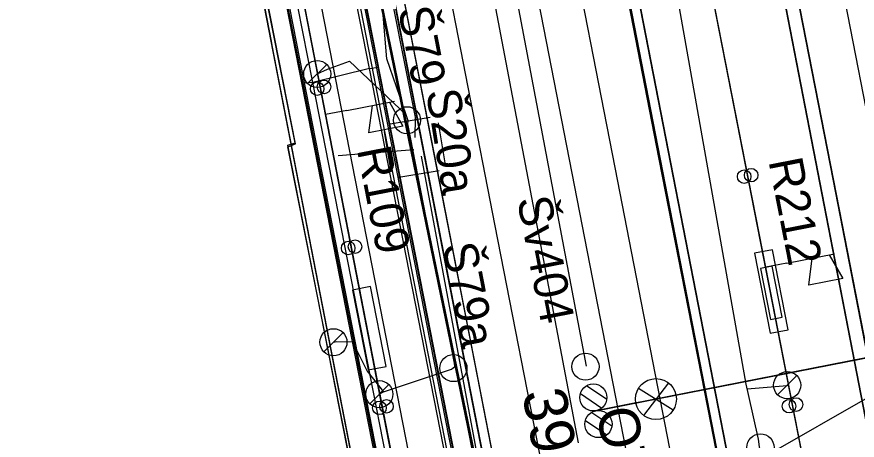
# Model space of a CAD drawing. Extents: x -545736 to -544888, y -1122892 to -1119128.
# Drawn here: x -545221.08 to -545190.11, y -1121870.14 to -1121854.55 of the extents above; entities that cross this region are included whole.
import ezdxf

# ---------------------------------------------------------------- set-up
doc = ezdxf.new("R2010")
doc.units = 0
for name, color, linetype in [('osvětlené plochy-hodnota-obrys', 7, 'Continuous'), ('Podbarveni_Nastupiste', 7, 'Continuous'), ('Podbarveni_Zastreseni_Pozemni', 7, 'Continuous'), ('Vrstva 1 - Koleje', 7, 'Continuous'), ('Vrstva 11 - Trakce', 7, 'Continuous'), ('Vrstva 14_zastreseni a nastupiste', 7, 'Continuous'), ('Vrstva 16_plochy', 7, 'Continuous'), ('Vrstva 17', 7, 'Continuous'), ('Vrstva 23', 7, 'Continuous'), ('Vrstva 23 - PHS - pozemni - schody - eskalatory', 7, 'Continuous'), ('Vrstva 25', 7, 'Continuous'), ('Vrstva 29 - sdelzar', 7, 'Continuous'), ('Vrstva 31', 7, 'Continuous'), ('Vrstva 33 - prvky sdelzar', 7, 'Continuous'), ('Vrstva 34', 7, 'Continuous'), ('Vrstva 35', 7, 'Continuous'), ('Vrstva 4 - Teren - stezky - prechody - plochy', 7, 'Continuous'), ('Vrstva 43', 7, 'Continuous'), ('Vrstva 44', 7, 'Continuous'), ('Vrstva 63', 7, 'Continuous')]:
    doc.layers.add(name, color=color, linetype=linetype)

msp = doc.modelspace()

# ---------------------------------------------------------------- linework, layer by layer
at = {"layer": 'osvětlené plochy-hodnota-obrys'}
msp.add_lwpolyline([(-545199.162, -1121901.526), (-545277.859, -1121498.851)], dxfattribs=at)
at = {"layer": 'Podbarveni_Nastupiste'}
for points in [[(-545187.251, -1121954.256), (-545197.191, -1121903.223), (-545206.675, -1121854.601), (-545216.326, -1121805.1), (-545225.795, -1121756.548), (-545231.585, -1121726.856)], [(-545224.924, -1121787.43), (-545221.36, -1121805.783), (-545221.259, -1121806.301), (-545211.715, -1121855.445), (-545211.684, -1121855.607), (-545203.518, -1121897.654)], [(-545199.282, -1121850), (-545197.377, -1121859.789), (-545195.469, -1121869.564), (-545193.563, -1121879.353), (-545191.652, -1121889.152), (-545189.749, -1121898.922), (-545187.837, -1121908.737), (-545185.935, -1121918.49), (-545184.023, -1121928.309), (-545182.113, -1121938.105)], [(-545175.792, -1121938.961), (-545177.652, -1121929.172), (-545179.536, -1121919.35), (-545181.446, -1121909.521), (-545183.35, -1121899.758), (-545185.262, -1121889.963), (-545187.169, -1121880.175), (-545189.078, -1121870.39), (-545190.988, -1121860.587), (-545192.9, -1121850.796)]]:
    msp.add_lwpolyline(points, dxfattribs=at)
at = {"layer": 'Podbarveni_Zastreseni_Pozemni'}
for points in [[(-545172.502, -1121958.474), (-545182.02, -1121909.437), (-545191.561, -1121860.282), (-545201.087, -1121811.207), (-545210.593, -1121762.23), (-545220.155, -1121712.971)], [(-545187.955, -1121952.531), (-545197.581, -1121903.153), (-545207.045, -1121854.61), (-545216.686, -1121805.155), (-545226.175, -1121756.48), (-545231.934, -1121726.937)], [(-545215.86, -1121763.078), (-545206.277, -1121812.251), (-545196.709, -1121861.35), (-545187.145, -1121910.427), (-545177.587, -1121959.472)], [(-545224.924, -1121787.43), (-545221.36, -1121805.783), (-545221.259, -1121806.301), (-545211.715, -1121855.445), (-545211.684, -1121855.607), (-545203.518, -1121897.654)]]:
    msp.add_lwpolyline(points, dxfattribs=at)
at = {"layer": 'Vrstva 1 - Koleje'}
for points in [[(-545230.326, -1121724.427), (-545229.979, -1121726.206), (-545228.374, -1121734.441), (-545226.474, -1121744.198), (-545224.579, -1121753.948), (-545222.66, -1121763.756), (-545220.843, -1121773.054), (-545218.829, -1121783.394), (-545216.936, -1121793.11), (-545215.015, -1121802.972), (-545213.112, -1121812.732), (-545211.192, -1121822.586), (-545209.281, -1121832.389), (-545207.364, -1121842.223), (-545205.454, -1121852.03), (-545203.463, -1121862.249), (-545201.64, -1121871.595), (-545199.732, -1121881.388), (-545197.825, -1121891.185), (-545195.911, -1121901.003), (-545194.004, -1121910.796), (-545192.091, -1121920.608), (-545190.577, -1121928.351), (-545188.26, -1121940.241)], [(-545200.945, -1121850.344), (-545199.048, -1121860.1), (-545196.857, -1121871.331), (-545195.237, -1121879.646), (-545193.326, -1121889.448), (-545191.422, -1121899.234), (-545189.511, -1121909.036), (-545187.615, -1121918.779), (-545185.695, -1121928.619), (-545183.788, -1121938.392)], [(-545191.231, -1121850.558), (-545189.315, -1121860.384), (-545187.417, -1121870.1), (-545185.502, -1121879.94), (-545183.595, -1121889.728), (-545181.68, -1121899.554), (-545179.78, -1121909.281), (-545177.877, -1121919.081), (-545176.001, -1121928.808), (-545174.597, -1121936.187), (-545172.277, -1121948.502)]]:
    msp.add_lwpolyline(points, dxfattribs=at)
at = {"layer": 'Vrstva 11 - Trakce'}
for p, q in [((-545199.741, -1121869.057), (-545171.826, -1121863.589)), ((-545200.082, -1121868.132), (-545199.342, -1121868.631)), ((-545200.314, -1121868.428), (-545199.528, -1121868.959)), ((-545199.894, -1121869.116), (-545199.151, -1121869.617)), ((-545200.124, -1121869.414), (-545199.34, -1121869.942))]:
    msp.add_line(p, q, dxfattribs=at)
for centre in [(-545199.836, -1121868.566), (-545199.646, -1121869.548)]:
    msp.add_circle(centre, 0.5, dxfattribs=at)
at = {"layer": 'Vrstva 14_zastreseni a nastupiste'}
for points in [[(-545235.481, -1121708.743), (-545240.947, -1121709.822), (-545239.006, -1121719.972), (-545238.05, -1121719.845), (-545230.816, -1121757.091), (-545221.26, -1121806.301), (-545211.684, -1121855.607), (-545203.518, -1121897.654)], [(-545203.518, -1121897.654), (-545211.715, -1121855.445), (-545221.36, -1121805.783), (-545230.843, -1121756.957), (-545238.05, -1121719.845), (-545239.006, -1121719.972), (-545240.947, -1121709.822), (-545235.472, -1121708.744)], [(-545187.955, -1121952.531), (-545197.617, -1121902.959), (-545207.134, -1121854.134), (-545216.759, -1121804.75), (-545226.215, -1121756.237), (-545235.472, -1121708.744), (-545235.481, -1121708.743), (-545226.175, -1121756.48), (-545216.686, -1121805.155), (-545207.045, -1121854.61), (-545197.581, -1121903.153), (-545187.955, -1121952.532)], [(-545220.155, -1121712.97), (-545210.593, -1121762.23), (-545201.087, -1121811.207), (-545191.561, -1121860.282), (-545182.02, -1121909.437), (-545172.502, -1121958.474)], [(-545172.493, -1121958.475), (-545182.084, -1121909.06), (-545191.627, -1121859.89), (-545201.169, -1121810.727), (-545210.679, -1121761.73), (-545220.143, -1121712.969)], [(-545177.587, -1121959.475), (-545187.231, -1121909.997), (-545196.795, -1121860.929), (-545206.373, -1121811.793), (-545215.93, -1121762.758), (-545225.432, -1121714.011)], [(-545225.423, -1121714.009), (-545215.86, -1121763.078), (-545206.277, -1121812.251), (-545196.709, -1121861.35), (-545187.145, -1121910.427), (-545177.587, -1121959.472)], [(-545190.303, -1121938.581), (-545192.214, -1121928.77), (-545194.125, -1121918.966), (-545196.031, -1121909.189), (-545197.942, -1121899.363), (-545199.857, -1121889.557), (-545201.763, -1121879.791), (-545203.702, -1121869.853), (-545205.6, -1121860.114), (-545207.522, -1121850.259), (-545209.418, -1121840.525), (-545211.324, -1121830.765), (-545213.239, -1121820.945), (-545215.147, -1121811.118), (-545217.071, -1121801.296), (-545218.983, -1121791.496), (-545220.884, -1121781.736), (-545222.038, -1121775.828), (-545223.949, -1121766.01), (-545225.858, -1121756.223), (-545227.768, -1121746.427), (-545229.681, -1121736.644), (-545231.585, -1121726.856), (-545232.882, -1121727.101)], [(-545190.297, -1121938.595), (-545192.208, -1121928.784), (-545194.119, -1121918.98), (-545196.025, -1121909.203), (-545197.936, -1121899.377), (-545199.851, -1121889.571), (-545201.757, -1121879.805), (-545203.696, -1121869.867), (-545205.594, -1121860.128), (-545207.516, -1121850.273), (-545209.412, -1121840.539), (-545211.318, -1121830.779), (-545213.233, -1121820.959), (-545215.141, -1121811.132), (-545217.065, -1121801.31), (-545218.977, -1121791.51), (-545220.878, -1121781.75), (-545222.032, -1121775.842), (-545223.943, -1121766.024), (-545225.852, -1121756.237), (-545227.762, -1121746.441), (-545229.675, -1121736.658), (-545231.579, -1121726.87), (-545232.876, -1121727.115)], [(-545182.14, -1121938.106), (-545184.05, -1121928.31), (-545185.962, -1121918.491), (-545187.864, -1121908.738), (-545189.776, -1121898.923), (-545191.679, -1121889.153), (-545193.59, -1121879.354), (-545195.496, -1121869.565), (-545197.404, -1121859.79), (-545199.309, -1121850.001)], [(-545182.113, -1121938.105), (-545184.023, -1121928.309), (-545185.935, -1121918.49), (-545187.837, -1121908.737), (-545189.749, -1121898.922), (-545191.652, -1121889.152), (-545193.563, -1121879.353), (-545195.469, -1121869.564), (-545197.377, -1121859.789), (-545199.282, -1121850)], [(-545175.792, -1121938.961), (-545177.652, -1121929.172), (-545179.536, -1121919.35), (-545181.446, -1121909.521), (-545183.35, -1121899.758), (-545185.262, -1121889.963), (-545187.169, -1121880.175), (-545189.078, -1121870.39), (-545190.988, -1121860.587), (-545192.9, -1121850.796)], [(-545175.775, -1121938.951), (-545177.635, -1121929.162), (-545179.519, -1121919.34), (-545181.429, -1121909.511), (-545183.333, -1121899.748), (-545185.245, -1121889.953), (-545187.152, -1121880.165), (-545189.061, -1121870.38), (-545190.971, -1121860.577), (-545192.883, -1121850.786)]]:
    msp.add_lwpolyline(points, dxfattribs=at)
for centre in [(-545210.014, -1121857.2), (-545209.762, -1121857.135), (-545194.277, -1121860.438), (-545194.02, -1121860.385), (-545208.87, -1121863.067), (-545208.617, -1121863.017), (-545192.364, -1121868.829), (-545207.719, -1121868.95), (-545207.458, -1121868.895), (-545192.622, -1121868.888)]:
    msp.add_circle(centre, 0.25, dxfattribs=at)
at = {"layer": 'Vrstva 16_plochy'}
for points in [[(-545190.303, -1121938.581), (-545192.214, -1121928.77), (-545194.125, -1121918.966), (-545196.031, -1121909.189), (-545197.942, -1121899.363), (-545199.857, -1121889.557), (-545201.763, -1121879.791), (-545203.702, -1121869.853), (-545205.6, -1121860.114), (-545207.522, -1121850.259), (-545209.418, -1121840.525), (-545211.324, -1121830.765), (-545213.239, -1121820.945), (-545215.147, -1121811.118), (-545217.071, -1121801.296), (-545218.983, -1121791.496), (-545220.884, -1121781.736), (-545222.038, -1121775.828), (-545223.949, -1121766.01), (-545225.858, -1121756.223), (-545227.768, -1121746.427), (-545229.681, -1121736.644), (-545231.585, -1121726.856), (-545232.882, -1121727.101)], [(-545203.547, -1121897.593), (-545206.753, -1121881.158), (-545211.097, -1121859.343), (-545210.813, -1121859.226), (-545213.111, -1121847.564), (-545213.392, -1121847.604), (-545218.662, -1121820.44), (-545218.477, -1121820.346), (-545219.984, -1121812.223), (-545220.26, -1121812.204), (-545225.709, -1121784.688), (-545225.426, -1121784.6), (-545227.01, -1121776.395), (-545227.341, -1121776.465), (-545232.574, -1121749.266), (-545232.267, -1121749.247), (-545234.505, -1121737.659), (-545234.868, -1121737.77), (-545236.84, -1121727.819)], [(-545182.113, -1121938.105), (-545184.023, -1121928.309), (-545185.935, -1121918.49), (-545187.837, -1121908.737), (-545189.749, -1121898.922), (-545191.652, -1121889.152), (-545193.563, -1121879.353), (-545195.469, -1121869.564), (-545197.377, -1121859.789), (-545199.282, -1121850)], [(-545175.792, -1121938.961), (-545177.652, -1121929.172), (-545179.536, -1121919.35), (-545181.446, -1121909.521), (-545183.35, -1121899.758), (-545185.262, -1121889.963), (-545187.169, -1121880.175), (-545189.078, -1121870.39), (-545190.988, -1121860.587), (-545192.9, -1121850.796)]]:
    msp.add_lwpolyline(points, dxfattribs=at)
at = {"layer": 'Vrstva 17'}
for points in [[(-545211.981, -1121835.322), (-545209.094, -1121849.982), (-545205.844, -1121866.54), (-545202.521, -1121883.463), (-545199.967, -1121896.513)], [(-545202.658, -1121897.001), (-545205.185, -1121884.018), (-545208.507, -1121867.059), (-545211.74, -1121850.578), (-545214.643, -1121835.867)]]:
    msp.add_lwpolyline(points, dxfattribs=at)
at = {"layer": 'Vrstva 23'}
msp.add_line((-545208.084, -1121856.453), (-545207.766, -1121856.41), dxfattribs=at)
for points in [[(-545204.006, -1121895.32), (-545211.097, -1121859.276), (-545210.828, -1121859.191), (-545213.136, -1121847.58), (-545213.447, -1121847.636), (-545218.7, -1121820.501), (-545218.434, -1121820.401), (-545220.002, -1121812.223), (-545220.322, -1121812.224), (-545225.746, -1121784.731), (-545225.44, -1121784.622), (-545227.044, -1121776.44), (-545227.334, -1121776.447), (-545232.615, -1121749.298), (-545232.32, -1121749.236), (-545234.53, -1121737.665), (-545234.868, -1121737.675), (-545238.332, -1121720.513)], [(-545199.948, -1121897.799), (-545203.323, -1121880.782), (-545208.084, -1121856.453), (-545212.345, -1121835.011), (-545213.62, -1121830.305), (-545213.79, -1121829.576)], [(-545199.677, -1121897.734), (-545203.003, -1121880.71), (-545207.766, -1121856.41), (-545212.031, -1121834.939), (-545213.292, -1121830.234), (-545213.438, -1121829.511)], [(-545202.465, -1121898.287), (-545205.461, -1121883.102), (-545208.707, -1121866.502), (-545212.06, -1121849.393), (-545214.747, -1121835.776), (-545214.992, -1121834.631)], [(-545203.42, -1121898.542), (-545205.691, -1121881.632), (-545210.527, -1121856.991), (-545214.967, -1121834.655)], [(-545205.348, -1121881.584), (-545210.179, -1121856.968), (-545214.601, -1121834.57)], [(-545199.346, -1121899.187), (-545199.695, -1121897.734), (-545199.941, -1121896.541), (-545202.349, -1121883.971), (-545205.94, -1121865.609), (-545209.997, -1121844.945), (-545211.94, -1121835.191)], [(-545208.084, -1121856.453), (-545210.179, -1121856.968), (-545210.527, -1121856.991)]]:
    msp.add_lwpolyline(points, dxfattribs=at)
at = {"layer": 'Vrstva 23 - PHS - pozemni - schody - eskalatory'}
for points in [[(-545193.324, -1121866.201), (-545192.661, -1121866.072), (-545193.232, -1121863.131), (-545193.895, -1121863.26)], [(-545208.137, -1121867.552), (-545207.474, -1121867.423), (-545208.049, -1121864.482), (-545208.712, -1121864.612)]]:
    msp.add_lwpolyline(points, close=True, dxfattribs=at)
at = {"layer": 'Vrstva 25'}
for p, q in [((-545196.89, -1121869.03), (-545198.174, -1121868.238)), ((-545197.069, -1121868.03), (-545197.982, -1121869.229)), ((-545198.269, -1121868.77), (-545199.741, -1121869.057))]:
    msp.add_line(p, q, dxfattribs=at)
msp.add_lwpolyline([(-545171.826, -1121863.589), (-545199.741, -1121869.057)], dxfattribs=at)
msp.add_circle((-545197.528, -1121868.628), 0.754, dxfattribs=at)
at = {"layer": 'Vrstva 29 - sdelzar'}
for p, q in [((-545208.92, -1121858), (-545209.71, -1121858.15)), ((-545192.71, -1121863.62), (-545193.48, -1121863.77))]:
    msp.add_line(p, q, dxfattribs=at)
for points in [[(-545238.22, -1121711.14), (-545234.93, -1121728.12), (-545231.3, -1121746.83), (-545227.7, -1121765.38), (-545223.97, -1121784.59), (-545220.37, -1121803.18), (-545216.73, -1121821.93), (-545213.13, -1121840.52), (-545209.71, -1121858.15), (-545206.26, -1121875.91), (-545203.14, -1121892.01), (-545203.04, -1121892.5), (-545200.17, -1121907.31), (-545196.87, -1121924.33), (-545191.66, -1121951.2)], [(-545175.14, -1121957.03), (-545175.16, -1121957.08), (-545175.8, -1121953.82), (-545180.1, -1121931.95), (-545183.87, -1121912.75), (-545187.07, -1121896.48), (-545189.31, -1121885.11), (-545190.22, -1121880.47), (-545193.48, -1121863.77), (-545196.83, -1121846.68), (-545200.14, -1121829.74), (-545203.5, -1121812.59), (-545203.57, -1121812.21), (-545207.18, -1121793.54), (-545209.33, -1121782.4), (-545210.67, -1121775.43), (-545213.88, -1121758.72), (-545214.01, -1121758.07), (-545217.14, -1121741.79), (-545220.4, -1121724.8), (-545222.23, -1121715.29), (-545222.21, -1121715.31)], [(-545191.66, -1121951.2), (-545193.35, -1121942.51), (-545235.14, -1121727)], [(-545190.87, -1121877.13), (-545202.38, -1121818.31), (-545210.85, -1121774.49), (-545217.14, -1121741.79)], [(-545225.37, -1121777.4), (-545216.94, -1121820.87), (-545205.32, -1121880.79), (-545201.375, -1121901.125), (-545191.66, -1121951.2), (-545194.13, -1121951.65), (-545195.7, -1121951.95), (-545197.13, -1121952.16)]]:
    msp.add_lwpolyline(points, dxfattribs=at)
at = {"layer": 'Vrstva 31'}
for points in [[(-545167.8, -1121768.56), (-545182.27, -1121771.39), (-545196.19, -1121774), (-545210.17, -1121776.63), (-545223.05, -1121779.38), (-545201.82, -1121882.5), (-545197.48, -1121905.04), (-545195.72, -1121914.53), (-545195.79, -1121915.03), (-545194.56, -1121922.72)], [(-545201.82, -1121882.5), (-545223.05, -1121779.38)], [(-545223.05, -1121779.38), (-545201.93, -1121881.72), (-545206.59, -1121882.55)]]:
    msp.add_lwpolyline(points, dxfattribs=at)
at = {"layer": 'Vrstva 33 - prvky sdelzar'}
for p, q in [((-545208.92, -1121858), (-545207.161, -1121857.659)), ((-545192.71, -1121863.62), (-545190.951, -1121863.276))]:
    msp.add_line(p, q, dxfattribs=at)
for points in [[(-545207.349, -1121857.695), (-545206.852, -1121858.577), (-545208.109, -1121858.821), (-545207.978, -1121857.817)], [(-545191.14, -1121863.313), (-545190.641, -1121864.194), (-545191.898, -1121864.439), (-545191.768, -1121863.436)]]:
    msp.add_lwpolyline(points, dxfattribs=at)
msp.add_lwpolyline([(-545193.245, -1121863.734), (-545193.669, -1121863.816), (-545193.304, -1121865.698), (-545192.879, -1121865.616)], close=True, dxfattribs=at)
at = {"layer": 'Vrstva 34'}
for p, q in [((-545207.325, -1121858.491), (-545205.845, -1121858.247)), ((-545205.557, -1121858.453), (-545205.313, -1121859.933)), ((-545207.287, -1121860.259), (-545207.531, -1121858.779)), ((-545205.519, -1121860.221), (-545206.999, -1121860.465))]:
    msp.add_line(p, q, dxfattribs=at)
at = {"layer": 'Vrstva 35'}
for points in [[(-545206.402, -1121859.002), (-545206.387, -1121858.252), (-545212.45, -1121827.803), (-545215.976, -1121809.464), (-545216.925, -1121805.451)], [(-545206.456, -1121859.455), (-545209.244, -1121859.676)], [(-545202.002, -1121881.955), (-545206.175, -1121859.69)]]:
    msp.add_lwpolyline(points, dxfattribs=at)
at = {"layer": 'Vrstva 4 - Teren - stezky - prechody - plochy'}
for points in [[(-545231.44, -1121701.484), (-545232.286, -1121701.618), (-545230.088, -1121716.152), (-545228.038, -1121727.844), (-545220.949, -1121764.49), (-545212.911, -1121805.524), (-545206.635, -1121837.447), (-545200.392, -1121870.233)], [(-545168.578, -1122024.344), (-545174.628, -1121993.69), (-545179.747, -1121967.537), (-545186.346, -1121933.692), (-545192.541, -1121901.817), (-545198.719, -1121870.005), (-545203.649, -1121844.746)], [(-545199.309, -1121850.001), (-545197.404, -1121859.79), (-545195.496, -1121869.565), (-545193.59, -1121879.354), (-545191.679, -1121889.153), (-545189.776, -1121898.923), (-545187.864, -1121908.738), (-545185.962, -1121918.491), (-545184.05, -1121928.31), (-545182.14, -1121938.106)], [(-545190.297, -1121938.595), (-545192.208, -1121928.784), (-545194.119, -1121918.98), (-545196.025, -1121909.203), (-545197.936, -1121899.377), (-545199.851, -1121889.571), (-545201.757, -1121879.805), (-545203.696, -1121869.867), (-545205.594, -1121860.128), (-545207.516, -1121850.273)], [(-545175.775, -1121938.951), (-545177.635, -1121929.162), (-545179.519, -1121919.34), (-545181.429, -1121909.511), (-545183.333, -1121899.748), (-545185.245, -1121889.953), (-545187.152, -1121880.165), (-545189.061, -1121870.38), (-545190.971, -1121860.577), (-545192.883, -1121850.786)]]:
    msp.add_lwpolyline(points, dxfattribs=at)
at = {"layer": 'Vrstva 43'}
for p, q in [((-545210.366, -1121857.01), (-545209.661, -1121856.306)), ((-545209.767, -1121866.885), (-545209.062, -1121866.181)), ((-545193.045, -1121868.467), (-545192.34, -1121867.763)), ((-545208.076, -1121868.798), (-545207.371, -1121868.094))]:
    msp.add_line(p, q, dxfattribs=at)
msp.add_lwpolyline([(-545221.64, -1121793.845), (-545216.677, -1121819.304), (-545215.137, -1121827.201), (-545204.798, -1121880.11), (-545202.406, -1121892.353), (-545195.991, -1121925.439), (-545195.251, -1121929.242), (-545194.988, -1121930.593), (-545190.551, -1121953.388)], dxfattribs=at)
for centre, radius in [((-545210.013, -1121856.659), 0.498), ((-545206.703, -1121858.363), 0.5), ((-545209.414, -1121866.534), 0.498), ((-545204.993, -1121867.486), 0.5), ((-545200.127, -1121867.434), 0.5), ((-545192.692, -1121868.116), 0.498), ((-545207.723, -1121868.447), 0.498), ((-545193.676, -1121870.41), 0.5)]:
    msp.add_circle(centre, radius, dxfattribs=at)
at = {"layer": 'Vrstva 44'}
msp.add_line((-545207.724, -1121868.446), (-545207.568, -1121868.357), dxfattribs=at)
for points in [[(-545191.234, -1121883.022), (-545191.172, -1121882.773), (-545191.193, -1121882.524), (-545192.483, -1121876.856), (-545192.543, -1121876.591), (-545193.657, -1121870.667), (-545193.714, -1121870.383), (-545193.75, -1121870.099), (-545194.118, -1121868.463), (-545194.206, -1121868.074), (-545197.144, -1121851.511), (-545197.163, -1121851.401), (-545197.577, -1121849.015), (-545197.62, -1121848.679)], [(-545200.089, -1121867.42), (-545203.321, -1121850.353), (-545203.405, -1121849.895)], [(-545203.107, -1121891.596), (-545203.139, -1121891.653), (-545203.036, -1121891.31), (-545202.398, -1121891.314), (-545200.464, -1121890.638), (-545200.339, -1121890.722), (-545200.35, -1121890.59), (-545200.381, -1121890.43), (-545202.53, -1121879.545), (-545202.515, -1121879.44), (-545202.597, -1121879.287), (-545204.855, -1121867.622), (-545204.946, -1121867.43), (-545204.948, -1121867.3), (-545206.671, -1121858.488), (-545206.663, -1121858.388), (-545206.739, -1121858.158), (-545207.446, -1121856.105), (-545207.876, -1121850.944), (-545207.892, -1121850.634)], [(-545210.014, -1121856.658), (-545209.639, -1121856.477), (-545208.827, -1121856.186), (-545206.739, -1121858.158)], [(-545209.415, -1121866.533), (-545209.288, -1121866.512), (-545208.708, -1121866.517), (-545208.176, -1121867.605), (-545207.568, -1121868.357), (-545205.061, -1121867.523), (-545204.946, -1121867.43)], [(-545192.693, -1121868.115), (-545192.698, -1121868.143), (-545194.162, -1121868.268)]]:
    msp.add_lwpolyline(points, dxfattribs=at)
at = {"layer": 'Vrstva 63'}
msp.add_line((-545185.721, -1121866.298), (-545276.599, -1121918.084), dxfattribs=at)

# ---------------------------------------------------------------- texts
at = {"layer": 'Vrstva 11 - Trakce'}
msp.add_text('39', height=1.6, rotation=281.0001, dxfattribs=at).set_placement((-545202.468, -1121868.393))
at = {"layer": 'Vrstva 25'}
msp.add_text('OT67', height=1.5, rotation=281.0389, dxfattribs=at).set_placement((-545199.741, -1121869.057))
at = {"layer": 'Vrstva 33 - prvky sdelzar'}
for s, rotation, p in [('R109', 280.9763, (-545208.552, -1121859.437)), ('R212', 281.0679, (-545193.385, -1121859.86))]:
    msp.add_text(s, height=1.25, rotation=rotation, dxfattribs=at).set_placement(p)
at = {"layer": 'Vrstva 34'}
msp.add_text('Š20a', height=1.25, rotation=279.362, dxfattribs=at).set_placement((-545206.007, -1121857.3))
at = {"layer": 'Vrstva 43'}
for s, rotation, p in [('Š79', 281.0281, (-545207.039, -1121854.273)), ('Šv404', 281.0323, (-545202.654, -1121861.269)), ('Š79a', 281.0281, (-545205.397, -1121862.975))]:
    msp.add_text(s, height=1.25, rotation=rotation, dxfattribs=at).set_placement(p)

doc.saveas('drawing.dxf')
